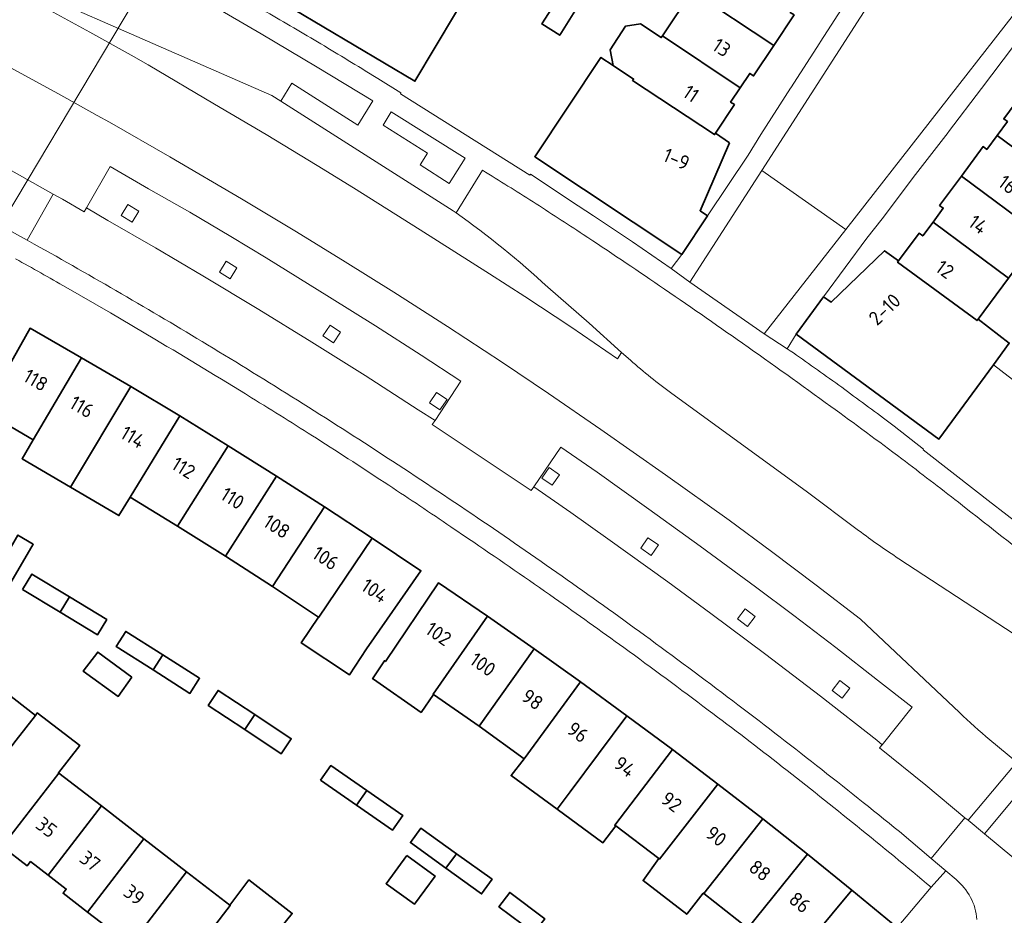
# Model space of a CAD drawing. Extents: x 150256 to 156914, y 461459 to 469481.
# Tile 641 of 656: x 154458 to 154551, y 468295 to 468380. Entities that reach past the tile are written whole.
import ezdxf
from ezdxf.enums import TextEntityAlignment as Align

# ---------------------------------------------------------------- set-up
doc = ezdxf.new("R2010")
doc.units = 0
doc.header["$LTSCALE"] = 0.75
for name, color, linetype, lineweight in [('B-RO-GR-GROENVOORZIENING-GV', 251, 'CONTINUOUS', 18), ('B-RO-IE-TERREINAFSCHEIDING_KUNSTMATIG_MUUR-G', 251, 'IE-TERREINAFSCHEIDING-KUNSTMATIG-DICHT', 18), ('B-RO-KW-KUNSTWERK_DUIKER-G', 251, 'CONTINUOUS', 18), ('B-RO-OG-BEBOUWING-GV', 6, 'CONTINUOUS', 35), ('B-RO-OG-BEBOUWING-T18', 1, 'CONTINUOUS', 18), ('B-RO-OG-TERREIN_CULTUURSCHEIDING-GV', 251, 'CONTINUOUS', 18), ('B-RO-VH-VERHARDING_ASFALT-GV', 251, 'CONTINUOUS', 18), ('B-RO-VH-VERHARDING_BETON-GV', 251, 'CONTINUOUS', 18), ('B-RO-VH-VERHARDING_BETONSTRAATSTEEN-GV', 251, 'CONTINUOUS', 18), ('B-RO-VH-VERHARDING_TEGEL-GV', 251, 'CONTINUOUS', 18)]:
    doc.layers.add(name, color=color, linetype=linetype, lineweight=lineweight)
doc.styles.add('NLCS-ISO-M200-T18', font='NLCS-ISO.ttf', dxfattribs={"height": 360})
doc.linetypes.add('IE-TERREINAFSCHEIDING-KUNSTMATIG-DICHT', pattern='A,8,-1,[82,NLCS.SHX,S=0.75,R=90,X=0,Y=0],-1', length=10)

msp = doc.modelspace()

# ---------------------------------------------------------------- linework, layer by layer
at = {"layer": 'B-RO-GR-GROENVOORZIENING-GV'}
for points in [[(154467.822, 468361.021), (154468.843, 468360.39), (154469.474, 468361.41), (154468.453, 468362.041)], [(154467.822, 468361.021), (154468.843, 468360.39), (154469.474, 468361.41), (154468.453, 468362.041)], [(154477.118, 468355.654), (154478.14, 468355.022), (154478.771, 468356.043), (154477.749, 468356.674)], [(154477.118, 468355.654), (154478.14, 468355.022), (154478.771, 468356.043), (154477.749, 468356.674)], [(154486.92, 468349.622), (154487.917, 468348.953), (154488.586, 468349.949), (154487.589, 468350.618)], [(154486.92, 468349.622), (154487.917, 468348.953), (154488.586, 468349.949), (154487.589, 468350.618)], [(154497.003, 468343.264), (154498, 468342.595), (154498.668, 468343.591), (154497.671, 468344.26)], [(154497.003, 468343.264), (154498, 468342.595), (154498.668, 468343.591), (154497.671, 468344.26)], [(154507.652, 468336.143), (154508.639, 468335.459), (154509.322, 468336.446), (154508.335, 468337.129)], [(154507.652, 468336.143), (154508.639, 468335.459), (154509.322, 468336.446), (154508.335, 468337.129)], [(154517.013, 468329.491), (154518.003, 468328.81), (154518.682, 468329.799), (154517.693, 468330.479)], [(154517.013, 468329.491), (154518.003, 468328.81), (154518.682, 468329.799), (154517.693, 468330.479)], [(154526.17, 468322.802), (154527.121, 468322.069), (154527.854, 468323.019), (154526.903, 468323.752)], [(154526.17, 468322.802), (154527.121, 468322.069), (154527.854, 468323.019), (154526.903, 468323.752)], [(154535.137, 468316.025), (154536.088, 468315.292), (154536.821, 468316.242), (154535.87, 468316.975)], [(154535.137, 468316.025), (154536.088, 468315.292), (154536.821, 468316.242), (154535.87, 468316.975)]]:
    msp.add_lwpolyline(points, close=True, dxfattribs=at)
at = {"layer": 'B-RO-IE-TERREINAFSCHEIDING_KUNSTMATIG_MUUR-G'}
msp.add_lwpolyline([(154550.411, 468346.871), (154555.421, 468343.003)], dxfattribs=at)
msp.add_lwpolyline([(154550.411, 468346.871), (154555.421, 468343.003)], dxfattribs=at)
at = {"layer": 'B-RO-KW-KUNSTWERK_DUIKER-G'}
msp.add_lwpolyline([(154474.159, 468389.914), (154453.778, 468355.782)], dxfattribs=at)
msp.add_lwpolyline([(154474.159, 468389.914), (154453.778, 468355.782)], dxfattribs=at)
at = {"layer": 'B-RO-OG-BEBOUWING-GV'}
for points in [[(154498.205, 468385.338), (154498.123, 468385.2), (154490.149, 468389.993), (154490.231, 468390.131), (154488.813, 468390.954), (154484.237, 468385.617), (154483.488, 468386.06), (154481.258, 468382.291), (154495.633, 468373.729), (154501.41, 468383.429)], [(154498.205, 468385.338), (154498.123, 468385.2), (154490.149, 468389.993), (154490.231, 468390.131), (154488.813, 468390.954), (154484.237, 468385.617), (154483.488, 468386.06), (154481.258, 468382.291), (154495.633, 468373.729), (154501.41, 468383.429)], [(154532.076, 468381.606), (154524.705, 468386.518), (154521.875, 468382.263), (154529.618, 468377.129), (154531.533, 468380.011), (154531.175, 468380.249)], [(154532.076, 468381.606), (154524.705, 468386.518), (154521.875, 468382.263), (154529.618, 468377.129), (154531.533, 468380.011), (154531.175, 468380.249)], [(154519.062, 468378.033), (154526.436, 468373.118), (154527.339, 468374.477), (154527.697, 468374.239), (154529.618, 468377.129), (154521.875, 468382.263)], [(154519.062, 468378.033), (154526.436, 468373.118), (154527.339, 468374.477), (154527.697, 468374.239), (154529.618, 468377.129), (154521.875, 468382.263)], [(154509.248, 468381.701), (154507.648, 468379.164), (154509.34, 468378.097), (154510.94, 468380.634)], [(154509.248, 468381.701), (154507.648, 468379.164), (154509.34, 468378.097), (154510.94, 468380.634)], [(154526.436, 468373.118), (154519.062, 468378.033), (154518.953, 468377.869), (154517.006, 468379.163), (154515.578, 468378.959), (154514.115, 468376.713), (154514.39, 468375.231), (154516.338, 468373.936), (154516.249, 468373.803), (154524.007, 468368.686), (154524.096, 468368.82), (154525.887, 468371.515), (154525.529, 468371.753)], [(154526.436, 468373.118), (154519.062, 468378.033), (154518.953, 468377.869), (154517.006, 468379.163), (154515.578, 468378.959), (154514.115, 468376.713), (154514.39, 468375.231), (154516.338, 468373.936), (154516.249, 468373.803), (154524.007, 468368.686), (154524.096, 468368.82), (154525.887, 468371.515), (154525.529, 468371.753)], [(154525.426, 468367.913), (154524.096, 468368.82), (154524.007, 468368.686), (154516.249, 468373.803), (154516.338, 468373.936), (154514.39, 468375.231), (154513.24, 468375.995), (154506.985, 468366.584), (154520.914, 468357.326), (154523.348, 468360.979), (154522.633, 468361.456)], [(154525.426, 468367.913), (154524.096, 468368.82), (154524.007, 468368.686), (154516.249, 468373.803), (154516.338, 468373.936), (154514.39, 468375.231), (154513.24, 468375.995), (154506.985, 468366.584), (154520.914, 468357.326), (154523.348, 468360.979), (154522.633, 468361.456)], [(154562.606, 468366.285), (154560.943, 468367.408), (154553.446, 468372.947), (154551.389, 468370.166), (154551.735, 468369.91), (154550.759, 468368.59), (154557.914, 468363.304), (154557.876, 468363.252), (154559.795, 468361.744), (154562.904, 468366.041)], [(154562.606, 468366.285), (154560.943, 468367.408), (154553.446, 468372.947), (154551.389, 468370.166), (154551.735, 468369.91), (154550.759, 468368.59), (154557.914, 468363.304), (154557.876, 468363.252), (154559.795, 468361.744), (154562.904, 468366.041)], [(154547.38, 468364.746), (154554.88, 468359.193), (154557.876, 468363.252), (154557.914, 468363.304), (154550.759, 468368.59), (154549.79, 468367.281), (154549.444, 468367.537)], [(154547.38, 468364.746), (154554.88, 468359.193), (154557.876, 468363.252), (154557.914, 468363.304), (154550.759, 468368.59), (154549.79, 468367.281), (154549.444, 468367.537)], [(154554.88, 468359.193), (154547.38, 468364.746), (154545.323, 468361.965), (154545.669, 468361.71), (154544.694, 468360.391), (154551.84, 468355.072)], [(154554.88, 468359.193), (154547.38, 468364.746), (154545.323, 468361.965), (154545.669, 468361.71), (154544.694, 468360.391), (154551.84, 468355.072)], [(154541.44, 468356.715), (154541.344, 468356.586), (154548.873, 468351.051), (154548.968, 468351.18), (154551.84, 468355.072), (154544.694, 468360.391), (154543.725, 468359.08), (154543.379, 468359.336)], [(154541.44, 468356.715), (154541.344, 468356.586), (154548.873, 468351.051), (154548.968, 468351.18), (154551.84, 468355.072), (154544.694, 468360.391), (154543.725, 468359.08), (154543.379, 468359.336)], [(154548.968, 468351.18), (154548.873, 468351.051), (154541.344, 468356.586), (154541.44, 468356.715), (154540.109, 468357.673), (154535.042, 468352.793), (154534.334, 468353.316), (154531.749, 468349.781), (154545.247, 468339.828), (154550.411, 468346.871), (154551.918, 468348.926)], [(154548.968, 468351.18), (154548.873, 468351.051), (154541.344, 468356.586), (154541.44, 468356.715), (154540.109, 468357.673), (154535.042, 468352.793), (154534.334, 468353.316), (154531.749, 468349.781), (154545.247, 468339.828), (154550.411, 468346.871), (154551.918, 468348.926)], [(154459.487, 468339.767), (154464.056, 468347.543), (154459.188, 468350.336), (154454.768, 468342.512)], [(154459.487, 468339.767), (154464.056, 468347.543), (154459.188, 468350.336), (154454.768, 468342.512)], [(154464.056, 468347.543), (154459.487, 468339.767), (154458.431, 468337.97), (154463.004, 468335.286), (154468.712, 468344.803)], [(154464.056, 468347.543), (154459.487, 468339.767), (154458.431, 468337.97), (154463.004, 468335.286), (154468.712, 468344.803)], [(154473.35, 468342.027), (154468.712, 468344.803), (154463.004, 468335.286), (154467.596, 468332.591), (154468.658, 468334.332)], [(154473.35, 468342.027), (154468.712, 468344.803), (154463.004, 468335.286), (154467.596, 468332.591), (154468.658, 468334.332)], [(154473.35, 468342.027), (154468.658, 468334.332), (154473.158, 468331.569), (154477.945, 468339.199)], [(154473.35, 468342.027), (154468.658, 468334.332), (154473.158, 468331.569), (154477.945, 468339.199)], [(154477.945, 468339.199), (154473.158, 468331.569), (154477.691, 468328.739), (154482.525, 468336.328)], [(154477.945, 468339.199), (154473.158, 468331.569), (154477.691, 468328.739), (154482.525, 468336.328)], [(154482.136, 468325.865), (154487.056, 468333.409), (154482.525, 468336.328), (154477.691, 468328.739)], [(154482.136, 468325.865), (154487.056, 468333.409), (154482.525, 468336.328), (154477.691, 468328.739)], [(154486.507, 468322.975), (154486.543, 468322.951), (154491.588, 468330.444), (154487.056, 468333.409), (154482.136, 468325.865)], [(154486.507, 468322.975), (154486.543, 468322.951), (154491.588, 468330.444), (154487.056, 468333.409), (154482.136, 468325.865)], [(154455.893, 468327.113), (154457.358, 468326.25), (154459.49, 468329.868), (154458.026, 468330.731)], [(154455.893, 468327.113), (154457.358, 468326.25), (154459.49, 468329.868), (154458.026, 468330.731)], [(154491.588, 468330.444), (154486.543, 468322.951), (154486.507, 468322.975), (154484.865, 468320.514), (154489.432, 468317.486), (154491.044, 468319.974), (154496.203, 468327.355)], [(154491.588, 468330.444), (154486.543, 468322.951), (154486.507, 468322.975), (154484.865, 468320.514), (154489.432, 468317.486), (154491.044, 468319.974), (154496.203, 468327.355)], [(154458.475, 468325.588), (154462.018, 468323.432), (154462.912, 468324.878), (154459.358, 468327.04)], [(154458.475, 468325.588), (154462.018, 468323.432), (154462.912, 468324.878), (154459.358, 468327.04)], [(154491.699, 468317.079), (154496.215, 468313.944), (154497.397, 468315.62), (154497.343, 468315.657), (154502.487, 468323.062), (154497.87, 468326.225), (154492.831, 468318.763), (154492.734, 468318.83), (154491.621, 468317.134)], [(154491.699, 468317.079), (154496.215, 468313.944), (154497.397, 468315.62), (154497.343, 468315.657), (154502.487, 468323.062), (154497.87, 468326.225), (154492.831, 468318.763), (154492.734, 468318.83), (154491.621, 468317.134)], [(154462.018, 468323.432), (154465.564, 468321.275), (154466.448, 468322.727), (154462.912, 468324.878)], [(154462.018, 468323.432), (154465.564, 468321.275), (154466.448, 468322.727), (154462.912, 468324.878)], [(154506.929, 468319.955), (154502.487, 468323.062), (154497.343, 468315.657), (154497.397, 468315.62), (154501.706, 468312.625)], [(154506.929, 468319.955), (154502.487, 468323.062), (154497.343, 468315.657), (154497.397, 468315.62), (154501.706, 468312.625)], [(154470.826, 468317.959), (154471.749, 468319.387), (154468.238, 468321.619), (154467.327, 468320.183)], [(154470.826, 468317.959), (154471.749, 468319.387), (154468.238, 468321.619), (154467.327, 468320.183)], [(154468.81, 468317.267), (154465.594, 468319.646), (154464.216, 468317.835), (154467.526, 468315.456)], [(154468.81, 468317.267), (154465.594, 468319.646), (154464.216, 468317.835), (154467.526, 468315.456)], [(154471.749, 468319.387), (154470.826, 468317.959), (154474.328, 468315.732), (154475.241, 468317.167)], [(154471.749, 468319.387), (154470.826, 468317.959), (154474.328, 468315.732), (154475.241, 468317.167)], [(154506.929, 468319.955), (154501.706, 468312.625), (154505.985, 468309.55), (154511.313, 468316.828)], [(154506.929, 468319.955), (154501.706, 468312.625), (154505.985, 468309.55), (154511.313, 468316.828)], [(154452.808, 468304.743), (154457.857, 468311.306), (154459.697, 468313.649), (154455.616, 468316.812), (154453.787, 468314.446), (154453.819, 468314.421), (154448.467, 468307.465), (154450.842, 468305.628), (154451.148, 468306.023)], [(154452.808, 468304.743), (154457.857, 468311.306), (154459.697, 468313.649), (154455.616, 468316.812), (154453.787, 468314.446), (154453.819, 468314.421), (154448.467, 468307.465), (154450.842, 468305.628), (154451.148, 468306.023)], [(154511.313, 468316.828), (154505.985, 468309.55), (154504.731, 468307.946), (154509.099, 468304.757), (154510.331, 468306.413), (154515.694, 468313.627)], [(154511.313, 468316.828), (154505.985, 468309.55), (154504.731, 468307.946), (154509.099, 468304.757), (154510.331, 468306.413), (154515.694, 468313.627)], [(154479.512, 468312.316), (154480.461, 468313.726), (154476.994, 468316.025), (154476.055, 468314.608)], [(154479.512, 468312.316), (154480.461, 468313.726), (154476.994, 468316.025), (154476.055, 468314.608)], [(154459.697, 468313.649), (154457.857, 468311.306), (154452.808, 468304.743), (154454.529, 468303.417), (154454.224, 468303.021), (154456.544, 468301.235), (154461.895, 468308.191), (154461.869, 468308.211), (154463.885, 468310.81), (154459.859, 468313.892)], [(154459.697, 468313.649), (154457.857, 468311.306), (154452.808, 468304.743), (154454.529, 468303.417), (154454.224, 468303.021), (154456.544, 468301.235), (154461.895, 468308.191), (154461.869, 468308.211), (154463.885, 468310.81), (154459.859, 468313.892)], [(154480.461, 468313.726), (154479.512, 468312.316), (154482.971, 468310.023), (154483.91, 468311.439)], [(154480.461, 468313.726), (154479.512, 468312.316), (154482.971, 468310.023), (154483.91, 468311.439)], [(154514.644, 468303.188), (154514.557, 468303.254), (154520.016, 468310.422), (154515.694, 468313.627), (154510.331, 468306.413), (154509.099, 468304.757), (154513.433, 468301.593)], [(154514.644, 468303.188), (154514.557, 468303.254), (154520.016, 468310.422), (154515.694, 468313.627), (154510.331, 468306.413), (154509.099, 468304.757), (154513.433, 468301.593)], [(154518.731, 468300.097), (154518.804, 468300.042), (154524.312, 468307.152), (154520.016, 468310.422), (154514.557, 468303.254), (154514.644, 468303.188)], [(154518.731, 468300.097), (154518.804, 468300.042), (154524.312, 468307.152), (154520.016, 468310.422), (154514.557, 468303.254), (154514.644, 468303.188)], [(154460.89, 468298.52), (154465.933, 468305.076), (154461.895, 468308.191), (154456.544, 468301.235), (154458.922, 468299.404), (154459.227, 468299.8)], [(154460.89, 468298.52), (154465.933, 468305.076), (154461.895, 468308.191), (154456.544, 468301.235), (154458.922, 468299.404), (154459.227, 468299.8)], [(154486.696, 468307.51), (154490.096, 468305.156), (154491.075, 468306.545), (154487.663, 468308.907)], [(154486.696, 468307.51), (154490.096, 468305.156), (154491.075, 468306.545), (154487.663, 468308.907)], [(154491.075, 468306.545), (154490.096, 468305.156), (154493.516, 468302.788), (154494.483, 468304.187)], [(154491.075, 468306.545), (154490.096, 468305.156), (154493.516, 468302.788), (154494.483, 468304.187)], [(154524.312, 468307.152), (154518.804, 468300.042), (154518.731, 468300.097), (154517.236, 468297.999), (154521.371, 468294.81), (154522.941, 468296.828), (154522.987, 468296.792), (154528.581, 468303.844)], [(154524.312, 468307.152), (154518.804, 468300.042), (154518.731, 468300.097), (154517.236, 468297.999), (154521.371, 468294.81), (154522.941, 468296.828), (154522.987, 468296.792), (154528.581, 468303.844)], [(154464.625, 468295.011), (154469.972, 468301.961), (154465.933, 468305.076), (154460.89, 468298.52), (154462.609, 468297.196), (154462.304, 468296.8)], [(154464.625, 468295.011), (154469.972, 468301.961), (154465.933, 468305.076), (154460.89, 468298.52), (154462.609, 468297.196), (154462.304, 468296.8)], [(154532.804, 468300.503), (154528.581, 468303.844), (154522.987, 468296.792), (154527.155, 468293.496)], [(154532.804, 468300.503), (154528.581, 468303.844), (154522.987, 468296.792), (154527.155, 468293.496)], [(154498.572, 468299.176), (154499.574, 468300.551), (154496.199, 468302.983), (154495.205, 468301.602)], [(154498.572, 468299.176), (154499.574, 468300.551), (154496.199, 468302.983), (154495.205, 468301.602)], [(154469.972, 468301.961), (154464.625, 468295.011), (154467.005, 468293.177), (154467.31, 468293.573), (154468.968, 468292.293), (154474.01, 468298.846)], [(154469.972, 468301.961), (154464.625, 468295.011), (154467.005, 468293.177), (154467.31, 468293.573), (154468.968, 468292.293), (154474.01, 468298.846)], [(154494.854, 468300.375), (154492.902, 468297.712), (154495.582, 468295.77), (154497.534, 468298.434)], [(154494.854, 468300.375), (154492.902, 468297.712), (154495.582, 468295.77), (154497.534, 468298.434)], [(154499.574, 468300.551), (154498.572, 468299.176), (154501.939, 468296.75), (154502.933, 468298.13)], [(154499.574, 468300.551), (154498.572, 468299.176), (154501.939, 468296.75), (154502.933, 468298.13)], [(154532.804, 468300.503), (154527.155, 468293.496), (154525.827, 468291.849), (154529.875, 468288.495), (154531.275, 468290.169), (154537.017, 468297.091)], [(154532.804, 468300.503), (154527.155, 468293.496), (154525.827, 468291.849), (154529.875, 468288.495), (154531.275, 468290.169), (154537.017, 468297.091)], [(154472.798, 468288.71), (154478.143, 468295.658), (154478.101, 468295.69), (154474.01, 468298.846), (154468.968, 468292.293), (154470.713, 468290.947), (154470.407, 468290.551)], [(154472.798, 468288.71), (154478.143, 468295.658), (154478.101, 468295.69), (154474.01, 468298.846), (154468.968, 468292.293), (154470.713, 468290.947), (154470.407, 468290.551)], [(154472.798, 468288.71), (154475.214, 468286.849), (154475.519, 468287.245), (154477.196, 468285.948), (154482.237, 468292.5), (154482.129, 468292.583), (154484.016, 468294.901), (154479.909, 468298.064), (154478.101, 468295.69), (154478.143, 468295.658)], [(154472.798, 468288.71), (154475.214, 468286.849), (154475.519, 468287.245), (154477.196, 468285.948), (154482.237, 468292.5), (154482.129, 468292.583), (154484.016, 468294.901), (154479.909, 468298.064), (154478.101, 468295.69), (154478.143, 468295.658)], [(154535.551, 468286.651), (154541.314, 468293.569), (154537.017, 468297.091), (154531.275, 468290.169), (154529.875, 468288.495), (154534.117, 468284.98), (154535.493, 468286.699)], [(154535.551, 468286.651), (154541.314, 468293.569), (154537.017, 468297.091), (154531.275, 468290.169), (154529.875, 468288.495), (154534.117, 468284.98), (154535.493, 468286.699)], [(154506.898, 468293.042), (154507.929, 468294.393), (154504.611, 468296.886), (154503.591, 468295.527)], [(154506.898, 468293.042), (154507.929, 468294.393), (154504.611, 468296.886), (154503.591, 468295.527)]]:
    msp.add_lwpolyline(points, close=True, dxfattribs=at)
at = {"layer": 'B-RO-OG-TERREIN_CULTUURSCHEIDING-GV'}
for points in [[(154424.706, 468398.561), (154426.475, 468397.722), (154427.612, 468397.231), (154432.343, 468394.999), (154437.056, 468392.73), (154443.352, 468389.635), (154448.231, 468387.181), (154482.071, 468372.395), (154482.927, 468371.85), (154483.965, 468373.555), (154490.232, 468369.57), (154491.646, 468371.881), (154486.369, 468375.067), (154481.07, 468378.217), (154474.873, 468381.84), (154472.625, 468383.12), (154472.312, 468383.298)], [(154424.706, 468398.561), (154426.475, 468397.722), (154427.612, 468397.231), (154432.343, 468394.999), (154437.056, 468392.73), (154443.352, 468389.635), (154448.231, 468387.181), (154482.071, 468372.395), (154482.927, 468371.85), (154483.965, 468373.555), (154490.232, 468369.57), (154491.646, 468371.881), (154486.369, 468375.067), (154481.07, 468378.217), (154474.873, 468381.84), (154472.625, 468383.12), (154472.312, 468383.298)], [(154547.201, 468313.919), (154537.833, 468322.756), (154533.644, 468326.002), (154529.412, 468329.192), (154525.377, 468332.149), (154519.368, 468336.45), (154513.239, 468340.753), (154508.288, 468344.154), (154503.924, 468347.08), (154498.73, 468350.485), (154493.64, 468353.751), (154489.039, 468356.639), (154484.404, 468359.479), (154479.198, 468362.598), (154472.427, 468366.566), (154466.697, 468369.844), (154465.544, 468370.487), (154461.883, 468372.526), (154456.595, 468375.398), (154451.092, 468378.312), (154445.559, 468381.169)], [(154547.201, 468313.919), (154537.833, 468322.756), (154533.644, 468326.002), (154529.412, 468329.192), (154525.377, 468332.149), (154519.368, 468336.45), (154513.239, 468340.753), (154508.288, 468344.154), (154503.924, 468347.08), (154498.73, 468350.485), (154493.64, 468353.751), (154489.039, 468356.639), (154484.404, 468359.479), (154479.198, 468362.598), (154472.427, 468366.566), (154466.697, 468369.844), (154465.544, 468370.487), (154461.883, 468372.526), (154456.595, 468375.398), (154451.092, 468378.312), (154445.559, 468381.169)], [(154439.483, 468380.216), (154437.391, 468376.21), (154437.209, 468375.861), (154440.181, 468374.362), (154443.143, 468372.843), (154450.685, 468368.91), (154454.207, 468367.026), (154455.611, 468366.248), (154458.185, 468364.823), (154461.367, 468363.036), (154462.241, 468362.545), (154464.305, 468361.35), (154464.518, 468361.725), (154466.754, 468365.656), (154470.386, 468363.553), (154474.309, 468361.314), (154478.203, 468359.025), (154481.539, 468357.005), (154487.55, 468353.286), (154491.895, 468350.554), (154496.22, 468347.792), (154499.982, 468345.332), (154497.531, 468341.597)], [(154439.483, 468380.216), (154437.391, 468376.21), (154437.209, 468375.861), (154440.181, 468374.362), (154443.143, 468372.843), (154450.685, 468368.91), (154454.207, 468367.026), (154455.611, 468366.248), (154458.185, 468364.823), (154461.367, 468363.036), (154462.241, 468362.545), (154464.305, 468361.35), (154464.518, 468361.725), (154466.754, 468365.656), (154470.386, 468363.553), (154474.309, 468361.314), (154478.203, 468359.025), (154481.539, 468357.005), (154487.55, 468353.286), (154491.895, 468350.554), (154496.22, 468347.792), (154499.982, 468345.332), (154497.531, 468341.597)], [(154502.028, 468365.298), (154499.523, 468361.277)], [(154502.028, 468365.298), (154499.523, 468361.277)], [(154508.211, 468354.236), (154512.14, 468350.799), (154515.198, 468348.048)], [(154508.211, 468354.236), (154512.14, 468350.799), (154515.198, 468348.048)], [(154515.198, 468348.048), (154516.031, 468347.299)], [(154515.198, 468348.048), (154516.031, 468347.299)], [(154519.967, 468344.151), (154532.666, 468334.911), (154537.648, 468331.178)], [(154519.967, 468344.151), (154532.666, 468334.911), (154537.648, 468331.178)], [(154497.531, 468341.597), (154497.272, 468341.202), (154506.641, 468334.96), (154506.881, 468335.313), (154509.432, 468339.056), (154512.875, 468336.699), (154517.777, 468333.205), (154522.654, 468329.677), (154527.875, 468325.844), (154531.509, 468323.127), (154535.495, 468320.085), (154539.449, 468317.002), (154542.733, 468314.426), (154539.875, 468310.88), (154539.632, 468310.578), (154544.009, 468307.043), (154547.722, 468303.962), (154548.013, 468303.721), (154552.63, 468309.229), (154550.063, 468311.353)], [(154497.531, 468341.597), (154497.272, 468341.202), (154506.641, 468334.96), (154506.881, 468335.313), (154509.432, 468339.056), (154512.875, 468336.699), (154517.777, 468333.205), (154522.654, 468329.677), (154527.875, 468325.844), (154531.509, 468323.127), (154535.495, 468320.085), (154539.449, 468317.002), (154542.733, 468314.426), (154539.875, 468310.88), (154539.632, 468310.578), (154544.009, 468307.043), (154547.722, 468303.962), (154548.013, 468303.721), (154552.63, 468309.229), (154550.063, 468311.353)], [(154541.456, 468328.499), (154552.369, 468321.34)], [(154541.456, 468328.499), (154552.369, 468321.34)], [(154554.183, 468307.948), (154549.558, 468302.439), (154552.346, 468300.126)], [(154554.183, 468307.948), (154549.558, 468302.439), (154552.346, 468300.126)]]:
    msp.add_lwpolyline(points, dxfattribs=at)
for points in [[(154528.468, 468365.275), (154536.428, 468359.689), (154552.413, 468380.161), (154542.504, 468387.093)], [(154528.468, 468365.275), (154536.428, 468359.689), (154552.413, 468380.161), (154542.504, 468387.093)], [(154500.374, 468366.445), (154493.385, 468370.848), (154492.609, 468369.564), (154496.816, 468366.914), (154496.114, 468365.799), (154498.88, 468364.058)], [(154500.374, 468366.445), (154493.385, 468370.848), (154492.609, 468369.564), (154496.816, 468366.914), (154496.114, 468365.799), (154498.88, 468364.058)]]:
    msp.add_lwpolyline(points, close=True, dxfattribs=at)
for points in [[(154506.818, 468362.297, 0.004275), (154502.028, 468365.298)], [(154506.818, 468362.297, 0.004275), (154502.028, 468365.298)], [(154511.559, 468359.22, 0.004369), (154506.818, 468362.297)], [(154511.559, 468359.22, 0.004369), (154506.818, 468362.297)], [(154499.523, 468361.277, -0.031717), (154508.211, 468354.236)], [(154499.523, 468361.277, -0.031717), (154508.211, 468354.236)], [(154518.787, 468354.366, 0.004141), (154511.559, 468359.22)], [(154518.787, 468354.366, 0.004141), (154511.559, 468359.22)], [(154526.648, 468348.913, 0.003913), (154518.787, 468354.366)], [(154526.648, 468348.913, 0.003913), (154518.787, 468354.366)], [(154535.009, 468342.934, 0.003913), (154526.648, 468348.913)], [(154535.009, 468342.934, 0.003913), (154526.648, 468348.913)], [(154516.031, 468347.299, 0.022868), (154519.967, 468344.151)], [(154516.031, 468347.299, 0.022868), (154519.967, 468344.151)], [(154541.738, 468337.956, 0.004374), (154535.009, 468342.934)], [(154541.738, 468337.956, 0.004374), (154535.009, 468342.934)], [(154547.1, 468333.84, 0.004438), (154541.738, 468337.956)], [(154547.1, 468333.84, 0.004438), (154541.738, 468337.956)], [(154556.476, 468326.436, 0.002745), (154547.1, 468333.84)], [(154556.476, 468326.436, 0.002745), (154547.1, 468333.84)], [(154537.648, 468331.178, 0.016504), (154541.456, 468328.499)], [(154537.648, 468331.178, 0.016504), (154541.456, 468328.499)], [(154550.063, 468311.353, -0.013265), (154547.201, 468313.919)], [(154550.063, 468311.353, -0.013265), (154547.201, 468313.919)]]:
    msp.add_lwpolyline(points, format="xyb", dxfattribs=at)
at = {"layer": 'B-RO-VH-VERHARDING_ASFALT-GV'}
for points in [[(154515.198, 468348.048), (154514.825, 468347.449), (154510.385, 468350.467), (154506.025, 468353.351), (154502.696, 468355.502), (154496.132, 468359.671), (154489.812, 468363.64), (154486.381, 468365.756), (154481.532, 468368.676), (154476.652, 468371.547), (154470.363, 468375.285), (154468.742, 468376.193), (154464.845, 468378.375), (154459.292, 468381.401), (154454.09, 468384.158), (154448.231, 468387.181), (154443.352, 468389.635), (154437.056, 468392.73), (154432.343, 468394.999), (154427.612, 468397.231), (154426.475, 468397.722), (154424.706, 468398.561)], [(154515.198, 468348.048), (154514.825, 468347.449), (154510.385, 468350.467), (154506.025, 468353.351), (154502.696, 468355.502), (154496.132, 468359.671), (154489.812, 468363.64), (154486.381, 468365.756), (154481.532, 468368.676), (154476.652, 468371.547), (154470.363, 468375.285), (154468.742, 468376.193), (154464.845, 468378.375), (154459.292, 468381.401), (154454.09, 468384.158), (154448.231, 468387.181), (154443.352, 468389.635), (154437.056, 468392.73), (154432.343, 468394.999), (154427.612, 468397.231), (154426.475, 468397.722), (154424.706, 468398.561)], [(154445.559, 468381.169), (154451.092, 468378.312), (154456.595, 468375.398), (154461.883, 468372.526), (154465.544, 468370.487), (154466.697, 468369.844), (154472.427, 468366.566), (154479.198, 468362.598), (154484.404, 468359.479), (154489.039, 468356.639), (154493.64, 468353.751), (154498.73, 468350.485), (154503.924, 468347.08), (154508.288, 468344.154), (154513.239, 468340.753), (154519.368, 468336.45), (154525.377, 468332.149), (154529.412, 468329.192), (154533.644, 468326.002), (154537.833, 468322.756), (154547.201, 468313.919)], [(154445.559, 468381.169), (154451.092, 468378.312), (154456.595, 468375.398), (154461.883, 468372.526), (154465.544, 468370.487), (154466.697, 468369.844), (154472.427, 468366.566), (154479.198, 468362.598), (154484.404, 468359.479), (154489.039, 468356.639), (154493.64, 468353.751), (154498.73, 468350.485), (154503.924, 468347.08), (154508.288, 468344.154), (154513.239, 468340.753), (154519.368, 468336.45), (154525.377, 468332.149), (154529.412, 468329.192), (154533.644, 468326.002), (154537.833, 468322.756), (154547.201, 468313.919)], [(154516.031, 468347.299), (154515.198, 468348.048)], [(154516.031, 468347.299), (154515.198, 468348.048)], [(154537.648, 468331.178), (154532.666, 468334.911), (154519.967, 468344.151)], [(154537.648, 468331.178), (154532.666, 468334.911), (154519.967, 468344.151)], [(154552.369, 468321.34), (154541.456, 468328.499)], [(154552.369, 468321.34), (154541.456, 468328.499)], [(154550.063, 468311.353), (154552.63, 468309.229), (154555.101, 468311.844)], [(154550.063, 468311.353), (154552.63, 468309.229), (154555.101, 468311.844)]]:
    msp.add_lwpolyline(points, dxfattribs=at)
for points in [[(154519.967, 468344.151, -0.022868), (154516.031, 468347.299)], [(154519.967, 468344.151, -0.022868), (154516.031, 468347.299)], [(154541.456, 468328.499, -0.016504), (154537.648, 468331.178)], [(154541.456, 468328.499, -0.016504), (154537.648, 468331.178)], [(154547.201, 468313.919, 0.013265), (154550.063, 468311.353)], [(154547.201, 468313.919, 0.013265), (154550.063, 468311.353)]]:
    msp.add_lwpolyline(points, format="xyb", dxfattribs=at)
at = {"layer": 'B-RO-VH-VERHARDING_BETON-GV'}
for points in [[(154499.523, 468361.277), (154499.253, 468361.449), (154489.187, 468367.862), (154482.927, 468371.85), (154482.071, 468372.395), (154448.231, 468387.181), (154454.09, 468384.158), (154459.292, 468381.401), (154464.845, 468378.375), (154468.742, 468376.193)], [(154499.523, 468361.277), (154499.253, 468361.449), (154489.187, 468367.862), (154482.927, 468371.85), (154482.071, 468372.395), (154448.231, 468387.181), (154454.09, 468384.158), (154459.292, 468381.401), (154464.845, 468378.375), (154468.742, 468376.193)], [(154468.742, 468376.193), (154470.363, 468375.285), (154476.652, 468371.547), (154481.532, 468368.676), (154486.381, 468365.756), (154489.812, 468363.64), (154496.132, 468359.671), (154502.696, 468355.502), (154506.025, 468353.351), (154510.385, 468350.467), (154514.825, 468347.449), (154515.198, 468348.048), (154512.14, 468350.799), (154508.211, 468354.236)], [(154468.742, 468376.193), (154470.363, 468375.285), (154476.652, 468371.547), (154481.532, 468368.676), (154486.381, 468365.756), (154489.812, 468363.64), (154496.132, 468359.671), (154502.696, 468355.502), (154506.025, 468353.351), (154510.385, 468350.467), (154514.825, 468347.449), (154515.198, 468348.048), (154512.14, 468350.799), (154508.211, 468354.236)]]:
    msp.add_lwpolyline(points, dxfattribs=at)
msp.add_lwpolyline([(154508.211, 468354.236, 0.031717), (154499.523, 468361.277)], format="xyb", dxfattribs=at)
msp.add_lwpolyline([(154508.211, 468354.236, 0.031717), (154499.523, 468361.277)], format="xyb", dxfattribs=at)
at = {"layer": 'B-RO-VH-VERHARDING_BETONSTRAATSTEEN-GV'}
for points in [[(154521.667, 468354.704), (154528.468, 468365.275), (154542.504, 468387.093), (154540.954, 468388.182), (154539.502, 468385.943), (154539.488, 468385.922), (154536.727, 468381.662), (154534.018, 468377.45), (154533.979, 468377.373), (154531.234, 468373.12), (154531.201, 468373.068), (154528.403, 468368.679), (154527.176, 468366.72), (154523.348, 468360.979), (154520.914, 468357.326), (154519.904, 468355.992)], [(154521.667, 468354.704), (154528.468, 468365.275), (154542.504, 468387.093), (154540.954, 468388.182), (154539.502, 468385.943), (154539.488, 468385.922), (154536.727, 468381.662), (154534.018, 468377.45), (154533.979, 468377.373), (154531.234, 468373.12), (154531.201, 468373.068), (154528.403, 468368.679), (154527.176, 468366.72), (154523.348, 468360.979), (154520.914, 468357.326), (154519.904, 468355.992)], [(154528.715, 468349.811), (154530.889, 468348.396), (154531.749, 468349.781), (154534.334, 468353.316), (154538.437, 468358.875), (154539.877, 468360.689), (154543.05, 468364.882), (154546.125, 468368.882), (154546.166, 468368.931), (154549.277, 468373.044), (154552.301, 468377.044), (154553.861, 468379.107), (154552.413, 468380.161), (154536.428, 468359.689)], [(154528.715, 468349.811), (154530.889, 468348.396), (154531.749, 468349.781), (154534.334, 468353.316), (154538.437, 468358.875), (154539.877, 468360.689), (154543.05, 468364.882), (154546.125, 468368.882), (154546.166, 468368.931), (154549.277, 468373.044), (154552.301, 468377.044), (154553.861, 468379.107), (154552.413, 468380.161), (154536.428, 468359.689)], [(154461.367, 468363.036), (154458.185, 468364.823), (154455.611, 468366.248), (154453.174, 468361.829), (154453.445, 468361.683), (154456.502, 468360.014), (154458.923, 468358.676)], [(154461.367, 468363.036), (154458.185, 468364.823), (154455.611, 468366.248), (154453.174, 468361.829), (154453.445, 468361.683), (154456.502, 468360.014), (154458.923, 468358.676)], [(154497.531, 468341.597), (154499.982, 468345.332), (154496.22, 468347.792), (154491.895, 468350.554), (154487.55, 468353.286), (154481.539, 468357.005), (154478.203, 468359.025), (154474.309, 468361.314), (154470.386, 468363.553), (154466.754, 468365.656), (154464.518, 468361.725), (154466.536, 468360.538), (154471.056, 468357.942), (154475.545, 468355.298), (154480.834, 468352.116), (154485.852, 468349.027), (154490.905, 468345.84), (154495.923, 468342.609)], [(154497.531, 468341.597), (154499.982, 468345.332), (154496.22, 468347.792), (154491.895, 468350.554), (154487.55, 468353.286), (154481.539, 468357.005), (154478.203, 468359.025), (154474.309, 468361.314), (154470.386, 468363.553), (154466.754, 468365.656), (154464.518, 468361.725), (154466.536, 468360.538), (154471.056, 468357.942), (154475.545, 468355.298), (154480.834, 468352.116), (154485.852, 468349.027), (154490.905, 468345.84), (154495.923, 468342.609)], [(154528.715, 468349.811), (154536.428, 468359.689), (154528.468, 468365.275), (154521.667, 468354.704)], [(154528.715, 468349.811), (154536.428, 468359.689), (154528.468, 468365.275), (154521.667, 468354.704)], [(154467.822, 468361.021), (154468.453, 468362.041), (154469.474, 468361.41), (154468.843, 468360.39)], [(154467.822, 468361.021), (154468.453, 468362.041), (154469.474, 468361.41), (154468.843, 468360.39)], [(154477.118, 468355.654), (154477.749, 468356.674), (154478.771, 468356.043), (154478.14, 468355.022)], [(154477.118, 468355.654), (154477.749, 468356.674), (154478.771, 468356.043), (154478.14, 468355.022)], [(154486.92, 468349.622), (154487.589, 468350.618), (154488.586, 468349.949), (154487.917, 468348.953)], [(154486.92, 468349.622), (154487.589, 468350.618), (154488.586, 468349.949), (154487.917, 468348.953)], [(154497.003, 468343.264), (154497.671, 468344.26), (154498.668, 468343.591), (154498, 468342.595)], [(154497.003, 468343.264), (154497.671, 468344.26), (154498.668, 468343.591), (154498, 468342.595)], [(154506.881, 468335.313), (154510.398, 468332.862), (154513.887, 468330.396), (154519.567, 468326.311), (154523.665, 468323.311), (154528.874, 468319.422), (154534.038, 468315.48), (154539.376, 468311.32), (154539.875, 468310.88), (154542.733, 468314.426), (154539.449, 468317.002), (154535.495, 468320.085), (154531.509, 468323.127), (154527.875, 468325.844), (154522.654, 468329.677), (154517.777, 468333.205), (154512.875, 468336.699), (154509.432, 468339.056)], [(154506.881, 468335.313), (154510.398, 468332.862), (154513.887, 468330.396), (154519.567, 468326.311), (154523.665, 468323.311), (154528.874, 468319.422), (154534.038, 468315.48), (154539.376, 468311.32), (154539.875, 468310.88), (154542.733, 468314.426), (154539.449, 468317.002), (154535.495, 468320.085), (154531.509, 468323.127), (154527.875, 468325.844), (154522.654, 468329.677), (154517.777, 468333.205), (154512.875, 468336.699), (154509.432, 468339.056)], [(154507.652, 468336.143), (154508.335, 468337.129), (154509.322, 468336.446), (154508.639, 468335.459)], [(154507.652, 468336.143), (154508.335, 468337.129), (154509.322, 468336.446), (154508.639, 468335.459)], [(154517.013, 468329.491), (154517.693, 468330.479), (154518.682, 468329.799), (154518.003, 468328.81)], [(154517.013, 468329.491), (154517.693, 468330.479), (154518.682, 468329.799), (154518.003, 468328.81)], [(154526.17, 468322.802), (154526.903, 468323.752), (154527.854, 468323.019), (154527.121, 468322.069)], [(154526.17, 468322.802), (154526.903, 468323.752), (154527.854, 468323.019), (154527.121, 468322.069)], [(154535.137, 468316.025), (154535.87, 468316.975), (154536.821, 468316.242), (154536.088, 468315.292)], [(154535.137, 468316.025), (154535.87, 468316.975), (154536.821, 468316.242), (154536.088, 468315.292)]]:
    msp.add_lwpolyline(points, close=True, dxfattribs=at)
for points in [[(154541.506, 468302.651), (154544.534, 468300.087), (154547.722, 468303.962), (154544.009, 468307.043), (154539.632, 468310.578), (154539.875, 468310.88), (154539.376, 468311.32), (154534.038, 468315.48), (154528.874, 468319.422), (154523.665, 468323.311), (154519.567, 468326.311), (154513.887, 468330.396), (154510.398, 468332.862), (154506.881, 468335.313), (154506.641, 468334.96), (154497.272, 468341.202), (154497.531, 468341.597), (154495.923, 468342.609), (154490.905, 468345.84), (154485.852, 468349.027), (154480.834, 468352.116), (154475.545, 468355.298), (154471.056, 468357.942), (154466.536, 468360.538), (154464.518, 468361.725), (154464.305, 468361.35), (154462.241, 468362.545), (154461.367, 468363.036), (154458.923, 468358.676), (154459.573, 468358.312)], [(154541.506, 468302.651), (154544.534, 468300.087), (154547.722, 468303.962), (154544.009, 468307.043), (154539.632, 468310.578), (154539.875, 468310.88), (154539.376, 468311.32), (154534.038, 468315.48), (154528.874, 468319.422), (154523.665, 468323.311), (154519.567, 468326.311), (154513.887, 468330.396), (154510.398, 468332.862), (154506.881, 468335.313), (154506.641, 468334.96), (154497.272, 468341.202), (154497.531, 468341.597), (154495.923, 468342.609), (154490.905, 468345.84), (154485.852, 468349.027), (154480.834, 468352.116), (154475.545, 468355.298), (154471.056, 468357.942), (154466.536, 468360.538), (154464.518, 468361.725), (154464.305, 468361.35), (154462.241, 468362.545), (154461.367, 468363.036), (154458.923, 468358.676), (154459.573, 468358.312)], [(154564.198, 468290.476), (154563.938, 468290.187), (154560.585, 468293.047), (154552.346, 468300.126), (154549.558, 468302.439), (154548.013, 468303.721), (154547.722, 468303.962), (154544.534, 468300.087), (154545.918, 468298.916), (154546.873, 468298.108)], [(154564.198, 468290.476), (154563.938, 468290.187), (154560.585, 468293.047), (154552.346, 468300.126), (154549.558, 468302.439), (154548.013, 468303.721), (154547.722, 468303.962), (154544.534, 468300.087), (154545.918, 468298.916), (154546.873, 468298.108)], [(154546.873, 468298.108), (154545.918, 468298.916), (154544.515, 468297.37), (154541.314, 468293.569), (154535.551, 468286.651), (154534.121, 468284.976), (154527.27, 468276.951), (154526.477, 468276.03), (154507.634, 468254.093)], [(154546.873, 468298.108), (154545.918, 468298.916), (154544.515, 468297.37), (154541.314, 468293.569), (154535.551, 468286.651), (154534.121, 468284.976), (154527.27, 468276.951), (154526.477, 468276.03), (154507.634, 468254.093)]]:
    msp.add_lwpolyline(points, dxfattribs=at)
for points in [[(154459.573, 468358.312, -0.004294), (154467.828, 468353.605)], [(154459.573, 468358.312, -0.004294), (154467.828, 468353.605)], [(154467.828, 468353.605, -0.00444), (154476, 468348.757)], [(154467.828, 468353.605, -0.00444), (154476, 468348.757)], [(154476, 468348.757, -0.004447), (154484.501, 468343.515)], [(154476, 468348.757, -0.004447), (154484.501, 468343.515)], [(154484.501, 468343.515, -0.004478), (154492.953, 468338.101)], [(154484.501, 468343.515, -0.004478), (154492.953, 468338.101)], [(154492.953, 468338.101, -0.00432), (154501.56, 468332.378)], [(154492.953, 468338.101, -0.00432), (154501.56, 468332.378)], [(154501.56, 468332.378, -0.004649), (154509.564, 468326.851)], [(154501.56, 468332.378, -0.004649), (154509.564, 468326.851)], [(154509.564, 468326.851, -0.00462), (154517.372, 468321.247)], [(154509.564, 468326.851, -0.00462), (154517.372, 468321.247)], [(154517.372, 468321.247, -0.004457), (154525.722, 468315.03)], [(154517.372, 468321.247, -0.004457), (154525.722, 468315.03)], [(154525.722, 468315.03, -0.004468), (154533.666, 468308.907)], [(154525.722, 468315.03, -0.004468), (154533.666, 468308.907)], [(154533.666, 468308.907, -0.004391), (154541.506, 468302.651)], [(154533.666, 468308.907, -0.004391), (154541.506, 468302.651)], [(154548.251, 468296.419, 0.100739), (154546.873, 468298.108)], [(154546.873, 468298.108, -0.100739), (154548.251, 468296.419)], [(154548.251, 468296.419, 0.100739), (154546.873, 468298.108)], [(154546.873, 468298.108, -0.100739), (154548.251, 468296.419)], [(154548.855, 468294.324, 0.101178), (154548.251, 468296.419)], [(154548.251, 468296.419, -0.101178), (154548.855, 468294.324)], [(154548.855, 468294.324, 0.101178), (154548.251, 468296.419)], [(154548.251, 468296.419, -0.101178), (154548.855, 468294.324)]]:
    msp.add_lwpolyline(points, format="xyb", dxfattribs=at)
at = {"layer": 'B-RO-VH-VERHARDING_TEGEL-GV'}
for points in [[(154472.312, 468383.298), (154472.625, 468383.12), (154474.873, 468381.84), (154481.07, 468378.217), (154486.369, 468375.067), (154491.646, 468371.881), (154490.232, 468369.57), (154483.965, 468373.555), (154482.927, 468371.85), (154489.187, 468367.862), (154499.253, 468361.449), (154499.523, 468361.277), (154502.028, 468365.298)], [(154472.312, 468383.298), (154472.625, 468383.12), (154474.873, 468381.84), (154481.07, 468378.217), (154486.369, 468375.067), (154491.646, 468371.881), (154490.232, 468369.57), (154483.965, 468373.555), (154482.927, 468371.85), (154489.187, 468367.862), (154499.253, 468361.449), (154499.523, 468361.277), (154502.028, 468365.298)], [(154530.889, 468348.396), (154528.715, 468349.811), (154521.667, 468354.704), (154519.904, 468355.992), (154516.243, 468358.511), (154512.547, 468360.979), (154511.08, 468361.929), (154506.579, 468364.926), (154506.518, 468364.834), (154494.257, 468372.552), (154494.308, 468372.638), (154492.109, 468373.985), (154490.913, 468374.73)], [(154530.889, 468348.396), (154528.715, 468349.811), (154521.667, 468354.704), (154519.904, 468355.992), (154516.243, 468358.511), (154512.547, 468360.979), (154511.08, 468361.929), (154506.579, 468364.926), (154506.518, 468364.834), (154494.257, 468372.552), (154494.308, 468372.638), (154492.109, 468373.985), (154490.913, 468374.73)], [(154459.573, 468358.312), (154458.923, 468358.676), (154456.502, 468360.014), (154453.445, 468361.683), (154453.174, 468361.829)], [(154459.573, 468358.312), (154458.923, 468358.676), (154456.502, 468360.014), (154453.445, 468361.683), (154453.174, 468361.829)], [(154462.583, 468354.216), (154466.804, 468351.784), (154470.998, 468349.305)], [(154462.583, 468354.216), (154466.804, 468351.784), (154470.998, 468349.305)], [(154570.626, 468316.998), (154570.847, 468317.258), (154567.794, 468319.867), (154564.154, 468322.853), (154563.505, 468323.385), (154559.185, 468326.865), (154557.431, 468328.25), (154555.371, 468329.918), (154555.309, 468329.84), (154549.93, 468334.009), (154548.921, 468334.792), (154543.749, 468338.801), (154543.806, 468338.879), (154541.019, 468341.042), (154539.997, 468341.822)], [(154570.626, 468316.998), (154570.847, 468317.258), (154567.794, 468319.867), (154564.154, 468322.853), (154563.505, 468323.385), (154559.185, 468326.865), (154557.431, 468328.25), (154555.371, 468329.918), (154555.309, 468329.84), (154549.93, 468334.009), (154548.921, 468334.792), (154543.749, 468338.801), (154543.806, 468338.879), (154541.019, 468341.042), (154539.997, 468341.822)], [(154499.033, 468331.527), (154500.713, 468330.387), (154501.202, 468330.054)], [(154499.033, 468331.527), (154500.713, 468330.387), (154501.202, 468330.054)], [(154544.515, 468297.37), (154545.918, 468298.916), (154544.534, 468300.087), (154541.506, 468302.651)], [(154544.515, 468297.37), (154545.918, 468298.916), (154544.534, 468300.087), (154541.506, 468302.651)]]:
    msp.add_lwpolyline(points, dxfattribs=at)
for points in [[(154485.763, 468377.842, 0.004021), (154480.573, 468380.881)], [(154485.763, 468377.842, 0.004021), (154480.573, 468380.881)], [(154490.913, 468374.73, 0.003876), (154485.763, 468377.842)], [(154490.913, 468374.73, 0.003876), (154485.763, 468377.842)], [(154502.028, 468365.298, -0.004275), (154506.818, 468362.297)], [(154502.028, 468365.298, -0.004275), (154506.818, 468362.297)], [(154506.818, 468362.297, -0.004369), (154511.559, 468359.22)], [(154506.818, 468362.297, -0.004369), (154511.559, 468359.22)], [(154511.559, 468359.22, -0.004141), (154518.787, 468354.366)], [(154511.559, 468359.22, -0.004141), (154518.787, 468354.366)], [(154467.828, 468353.605, 0.004294), (154459.573, 468358.312)], [(154467.828, 468353.605, 0.004294), (154459.573, 468358.312)], [(154457.813, 468356.91, -0.002625), (154462.583, 468354.216)], [(154457.813, 468356.91, -0.002625), (154462.583, 468354.216)], [(154518.787, 468354.366, -0.003913), (154526.648, 468348.913)], [(154518.787, 468354.366, -0.003913), (154526.648, 468348.913)], [(154476, 468348.757, 0.00444), (154467.828, 468353.605)], [(154476, 468348.757, 0.00444), (154467.828, 468353.605)], [(154470.998, 468349.305, -0.003061), (154480.149, 468343.755)], [(154470.998, 468349.305, -0.003061), (154480.149, 468343.755)], [(154484.501, 468343.515, 0.004447), (154476, 468348.757)], [(154484.501, 468343.515, 0.004447), (154476, 468348.757)], [(154526.648, 468348.913, -0.003913), (154535.009, 468342.934)], [(154526.648, 468348.913, -0.003913), (154535.009, 468342.934)], [(154535.476, 468345.149, 0.005875), (154530.889, 468348.396)], [(154535.476, 468345.149, 0.005875), (154530.889, 468348.396)], [(154539.997, 468341.822, 0.004099), (154535.476, 468345.149)], [(154539.997, 468341.822, 0.004099), (154535.476, 468345.149)], [(154480.149, 468343.755, -0.004282), (154486.298, 468339.907)], [(154480.149, 468343.755, -0.004282), (154486.298, 468339.907)], [(154492.953, 468338.101, 0.004478), (154484.501, 468343.515)], [(154492.953, 468338.101, 0.004478), (154484.501, 468343.515)], [(154535.009, 468342.934, -0.004374), (154541.738, 468337.956)], [(154535.009, 468342.934, -0.004374), (154541.738, 468337.956)], [(154486.298, 468339.907, -0.004138), (154493.155, 468335.455)], [(154486.298, 468339.907, -0.004138), (154493.155, 468335.455)], [(154501.56, 468332.378, 0.00432), (154492.953, 468338.101)], [(154501.56, 468332.378, 0.00432), (154492.953, 468338.101)], [(154541.738, 468337.956, -0.004438), (154547.1, 468333.84)], [(154541.738, 468337.956, -0.004438), (154547.1, 468333.84)], [(154493.155, 468335.455, -0.00306), (154499.033, 468331.527)], [(154493.155, 468335.455, -0.00306), (154499.033, 468331.527)], [(154547.1, 468333.84, -0.002745), (154556.476, 468326.436)], [(154547.1, 468333.84, -0.002745), (154556.476, 468326.436)], [(154509.564, 468326.851, 0.004649), (154501.56, 468332.378)], [(154509.564, 468326.851, 0.004649), (154501.56, 468332.378)], [(154501.202, 468330.054, -0.003727), (154508.851, 468324.763)], [(154501.202, 468330.054, -0.003727), (154508.851, 468324.763)], [(154517.372, 468321.247, 0.00462), (154509.564, 468326.851)], [(154517.372, 468321.247, 0.00462), (154509.564, 468326.851)], [(154508.851, 468324.763, -0.003996), (154515.408, 468320.079)], [(154508.851, 468324.763, -0.003996), (154515.408, 468320.079)], [(154525.722, 468315.03, 0.004457), (154517.372, 468321.247)], [(154525.722, 468315.03, 0.004457), (154517.372, 468321.247)], [(154515.408, 468320.079, -0.004162), (154523.407, 468314.166)], [(154515.408, 468320.079, -0.004162), (154523.407, 468314.166)], [(154533.666, 468308.907, 0.004468), (154525.722, 468315.03)], [(154533.666, 468308.907, 0.004468), (154525.722, 468315.03)], [(154523.407, 468314.166, -0.004685), (154530.422, 468308.793)], [(154523.407, 468314.166, -0.004685), (154530.422, 468308.793)], [(154530.422, 468308.793, -0.004632), (154537.52, 468303.146)], [(154530.422, 468308.793, -0.004632), (154537.52, 468303.146)], [(154541.506, 468302.651, 0.004391), (154533.666, 468308.907)], [(154541.506, 468302.651, 0.004391), (154533.666, 468308.907)], [(154537.52, 468303.146, -0.004926), (154544.515, 468297.37)], [(154537.52, 468303.146, -0.004926), (154544.515, 468297.37)]]:
    msp.add_lwpolyline(points, format="xyb", dxfattribs=at)
for points in [[(154500.374, 468366.445), (154498.88, 468364.058), (154496.114, 468365.799), (154496.816, 468366.914), (154492.609, 468369.564), (154493.385, 468370.848)], [(154500.374, 468366.445), (154498.88, 468364.058), (154496.114, 468365.799), (154496.816, 468366.914), (154492.609, 468369.564), (154493.385, 468370.848)], [(154549.558, 468302.439), (154554.183, 468307.948), (154552.63, 468309.229), (154548.013, 468303.721)], [(154549.558, 468302.439), (154554.183, 468307.948), (154552.63, 468309.229), (154548.013, 468303.721)]]:
    msp.add_lwpolyline(points, close=True, dxfattribs=at)

# ---------------------------------------------------------------- texts
at = {"layer": 'B-RO-OG-BEBOUWING-T18', "style": 'NLCS-ISO-M200-T18'}
for s, rotation, p in [('13', 326.4, (154524.682, 468376.929)), ('13', 326.4, (154524.682, 468376.929)), ('11', 326.4, (154521.776, 468372.556)), ('11', 326.4, (154521.776, 468372.556)), ('1-9', 336.6, (154520.396, 468366.359)), ('1-9', 336.6, (154520.396, 468366.359)), ('16', 323.5, (154551.768, 468363.952)), ('16', 323.5, (154551.768, 468363.952)), ('14', 323.5, (154548.964, 468360.161)), ('14', 323.5, (154548.964, 468360.161)), ('12', 323.5, (154545.818, 468355.908)), ('12', 323.5, (154545.818, 468355.908)), ('2-10', 43.9, (154540.113, 468352.124)), ('2-10', 43.9, (154540.113, 468352.124)), ('118', 330.1, (154459.722, 468345.418)), ('118', 330.1, (154459.722, 468345.418)), ('116', 329.5, (154464.081, 468342.887)), ('116', 329.5, (154464.081, 468342.887)), ('114', 329.1, (154468.915, 468340.02)), ('114', 329.1, (154468.915, 468340.02)), ('112', 328.4, (154473.715, 468337.105)), ('112', 328.4, (154473.715, 468337.105)), ('110', 327.9, (154478.357, 468334.22)), ('110', 327.9, (154478.357, 468334.22)), ('108', 327.2, (154482.552, 468331.552)), ('108', 327.2, (154482.552, 468331.552)), ('106', 326.8, (154487.169, 468328.555)), ('106', 326.8, (154487.169, 468328.555)), ('104', 326.2, (154491.817, 468325.477)), ('104', 326.2, (154491.817, 468325.477)), ('102', 325.6, (154497.868, 468321.378)), ('102', 325.6, (154497.868, 468321.378)), ('100', 325, (154502.062, 468318.478)), ('100', 325, (154502.062, 468318.478)), ('98', 324.5, (154506.76, 468315.162)), ('98', 324.5, (154506.76, 468315.162)), ('96', 323.8, (154511.057, 468312.061)), ('96', 323.8, (154511.057, 468312.061)), ('94', 323.4, (154515.499, 468308.792)), ('94', 323.4, (154515.499, 468308.792)), ('92', 322.7, (154519.93, 468305.46)), ('92', 322.7, (154519.93, 468305.46)), ('35', 322.4, (154460.737, 468303.055)), ('35', 322.4, (154460.737, 468303.055)), ('90', 322.2, (154524.163, 468302.207)), ('90', 322.2, (154524.163, 468302.207)), ('37', 322.4, (154464.878, 468299.867)), ('37', 322.4, (154464.878, 468299.867)), ('88', 321.7, (154528.308, 468298.96)), ('88', 321.7, (154528.308, 468298.96)), ('39', 322.4, (154469.041, 468296.658)), ('39', 322.4, (154469.041, 468296.658)), ('86', 321, (154532.081, 468295.942)), ('86', 321, (154532.081, 468295.942))]:
    msp.add_text(s, height=1.35, rotation=rotation, dxfattribs=at).set_placement(p, align=Align.MIDDLE)

doc.saveas('drawing.dxf')
